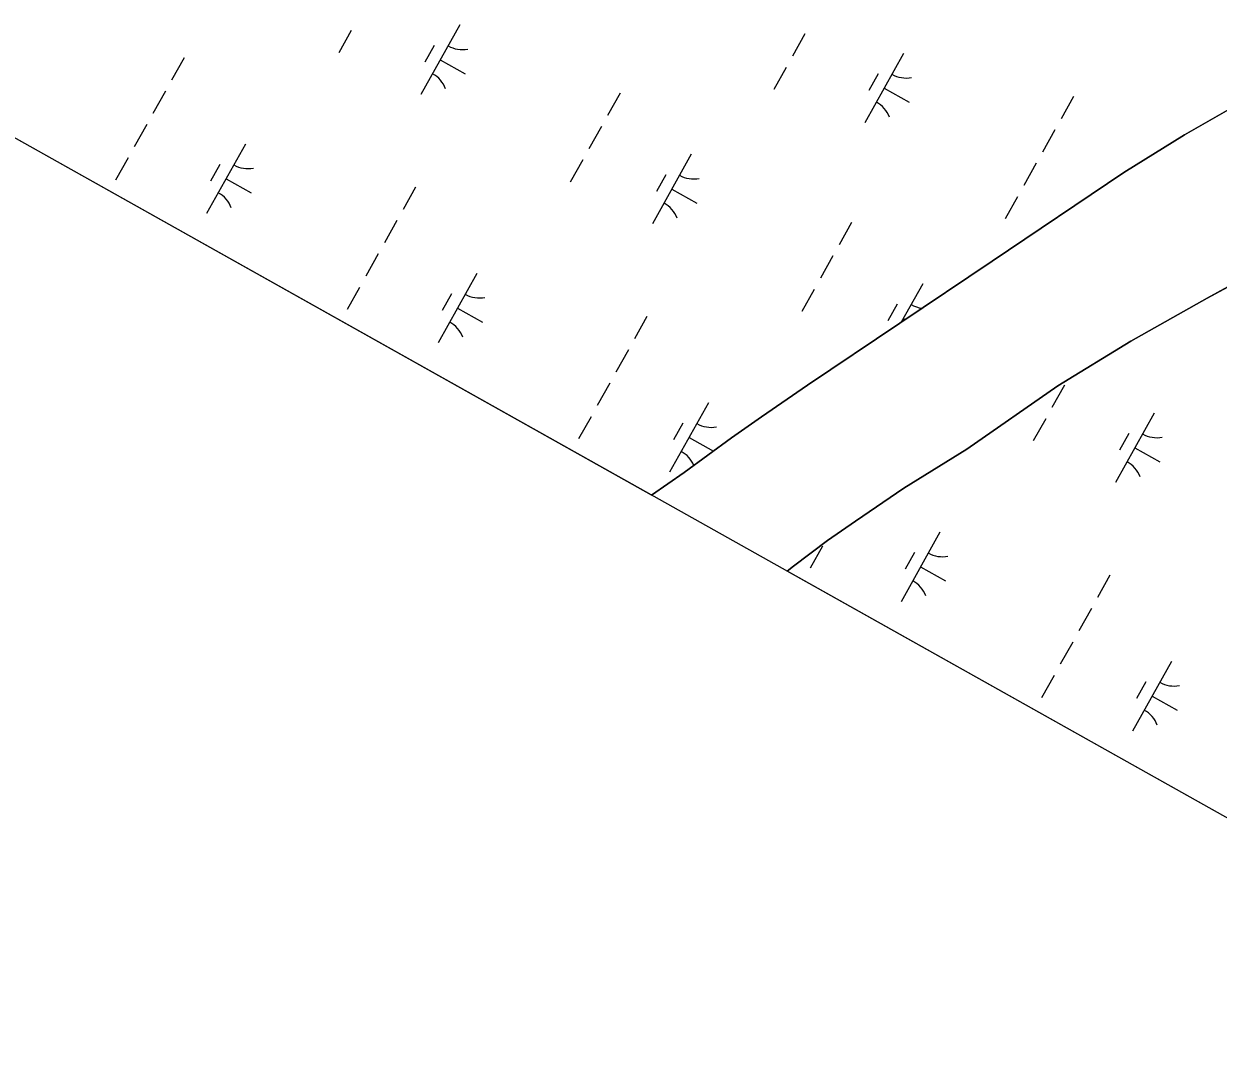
# Model space of a CAD drawing. Extents: x 3923531 to 3943530, y 207391 to 229799.
# Drawn here: x 3933192 to 3933941, y 209089 to 209727 of the extents above; entities that cross this region are included whole.
import ezdxf

# ---------------------------------------------------------------- set-up
doc = ezdxf.new("R2010")
doc.units = 0
for name, color, linetype in [('V-GRID-FRAM', 7, 'Continuous'), ('V-TOPO-SHOR', 7, 'Continuous'), ('V-WETL-SWMP', 7, 'Continuous')]:
    doc.layers.add(name, color=color, linetype=linetype)

msp = doc.modelspace()

# ---------------------------------------------------------------- linework, layer by layer
at = {"layer": 'V-GRID-FRAM'}
msp.add_lwpolyline([(3941569.42, 222286.79), (3934196.47, 209089.08), (3926890.07, 213186.24), (3934009.8, 226348.12), (3941569.42, 222286.79)], dxfattribs=at)
at = {"layer": 'V-TOPO-SHOR'}
for points in [[(3933585.8, 209431.52), (3933606.38, 209445.72), (3933636.09, 209467.48), (3933654.9, 209480.53), (3933683.62, 209500.5), (3933799.48, 209578.22), (3933882.06, 209633.79), (3933920.08, 209657.52), (3933948, 209673.34), (3933969.98, 209685.2), (3933999.29, 209697.85), (3934038.89, 209715.05), (3934073.15, 209729.08), (3934104.23, 209739.55), (3934133.14, 209745.86), (3934164.42, 209755.74), (3934185.81, 209762.26), (3934199.59, 209762.92)], [(3933973.28, 209576.32), (3933934.46, 209554.97), (3933886.54, 209528.08), (3933840.79, 209500), (3933783.56, 209460.25)], [(3933783.56, 209460.25), (3933744.15, 209435.93), (3933713.85, 209415.17), (3933696.23, 209403.1), (3933674.84, 209386.88), (3933670.99, 209383.75)]]:
    msp.add_lwpolyline(points, dxfattribs=at)
at = {"layer": 'V-WETL-SWMP'}
for p, q in [((3933397.43, 209722.79), (3933389.63, 209708.82)), ((3933465.52, 209726.33), (3933441.14, 209682.68)), ((3933681.98, 209720.71), (3933674.17, 209706.74)), ((3933449.52, 209713.51), (3933443.67, 209703.03)), ((3933292.57, 209705.78), (3933284.76, 209691.81)), ((3933743.94, 209708.52), (3933719.55, 209664.87)), ((3933453.33, 209704.5), (3933469.04, 209695.73)), ((3933670.27, 209699.75), (3933662.47, 209685.79)), ((3933727.93, 209695.69), (3933722.08, 209685.22)), ((3933280.86, 209684.82), (3933273.06, 209670.85)), ((3933566.06, 209683.57), (3933558.25, 209669.6)), ((3933731.74, 209686.69), (3933747.46, 209677.91)), ((3933585.8, 209431.52), (3933141.65, 209680.59)), ((3933850.6, 209681.49), (3933842.8, 209667.52)), ((3933948, 209673.34), (3933920.08, 209657.52)), ((3933269.16, 209663.87), (3933261.35, 209649.9)), ((3933554.35, 209662.62), (3933546.55, 209648.65)), ((3933838.9, 209660.53), (3933831.09, 209646.57)), ((3933920.08, 209657.52), (3933882.06, 209633.79)), ((3933331.12, 209651.68), (3933306.73, 209608.03)), ((3933257.45, 209642.92), (3933249.65, 209628.95)), ((3933315.11, 209638.86), (3933309.26, 209628.38)), ((3933542.65, 209641.67), (3933534.84, 209627.7)), ((3933610.74, 209645.21), (3933586.35, 209601.55)), ((3933827.19, 209639.58), (3933819.39, 209625.61)), ((3933594.73, 209632.38), (3933588.88, 209621.9)), ((3933882.06, 209633.79), (3933799.48, 209578.22)), ((3933318.92, 209629.86), (3933334.64, 209621.08)), ((3933437.78, 209624.65), (3933429.98, 209610.68)), ((3933598.54, 209623.38), (3933614.26, 209614.6)), ((3933815.49, 209618.63), (3933807.68, 209604.66)), ((3933426.08, 209603.7), (3933418.27, 209589.73)), ((3933711.27, 209602.45), (3933703.47, 209588.48)), ((3933414.37, 209582.75), (3933406.57, 209568.78)), ((3933799.48, 209578.22), (3933683.62, 209500.5)), ((3933699.57, 209581.5), (3933691.76, 209567.53)), ((3933476.33, 209570.56), (3933451.95, 209526.91)), ((3933934.46, 209554.97), (3933973.28, 209576.32)), ((3933755.95, 209564.08), (3933742.5, 209540)), ((3933402.67, 209561.79), (3933394.86, 209547.83)), ((3933460.33, 209557.73), (3933454.48, 209547.26)), ((3933687.86, 209560.54), (3933680.06, 209546.57)), ((3933464.14, 209548.73), (3933479.85, 209539.95)), ((3933739.95, 209551.26), (3933734.1, 209540.78)), ((3933886.54, 209528.08), (3933934.46, 209554.97)), ((3933582.99, 209543.53), (3933575.19, 209529.56)), ((3933743.76, 209542.26), (3933744.91, 209541.61)), ((3933840.8, 209500), (3933886.54, 209528.08)), ((3933571.29, 209522.57), (3933563.49, 209508.61)), ((3933559.58, 209501.62), (3933551.78, 209487.65)), ((3933683.62, 209500.5), (3933654.9, 209480.53)), ((3933783.56, 209460.25), (3933840.8, 209500)), ((3933844.78, 209500.37), (3933836.98, 209486.4)), ((3933621.54, 209489.43), (3933597.16, 209445.78)), ((3933547.88, 209480.67), (3933540.08, 209466.7)), ((3933654.9, 209480.53), (3933636.09, 209467.48)), ((3933901.16, 209482.96), (3933876.78, 209439.31)), ((3933605.54, 209476.61), (3933599.69, 209466.13)), ((3933833.08, 209479.42), (3933825.27, 209465.45)), ((3933636.09, 209467.48), (3933606.38, 209445.72)), ((3933609.35, 209467.61), (3933624.62, 209459.08)), ((3933885.16, 209470.13), (3933879.31, 209459.66)), ((3933744.15, 209435.93), (3933783.56, 209460.25)), ((3933888.97, 209461.13), (3933904.69, 209452.35)), ((3933606.38, 209445.72), (3933585.8, 209431.52)), ((3933713.85, 209415.16), (3933744.15, 209435.93)), ((3933696.23, 209403.1), (3933713.85, 209415.16)), ((3933766.76, 209408.31), (3933742.37, 209364.66)), ((3933674.83, 209386.88), (3933696.23, 209403.1)), ((3933693.09, 209399.55), (3933685.29, 209385.58)), ((3933750.76, 209395.49), (3933744.9, 209385.01)), ((3933670.99, 209383.75), (3933674.83, 209386.88)), ((3934196.47, 209089.08), (3933670.99, 209383.75)), ((3933754.57, 209386.48), (3933770.28, 209377.71)), ((3933873.42, 209381.28), (3933865.62, 209367.31)), ((3933861.72, 209360.33), (3933853.91, 209346.36)), ((3933850.01, 209339.37), (3933842.21, 209325.41)), ((3933911.97, 209327.19), (3933887.59, 209283.54)), ((3933838.31, 209318.42), (3933830.5, 209304.45)), ((3933895.97, 209314.36), (3933890.12, 209303.89)), ((3933899.78, 209305.36), (3933915.49, 209296.58))]:
    msp.add_line(p, q, dxfattribs=at)
for centre, start, end in [((3933467.01, 209728.5), 240.03808, 281.58174), ((3933440.07, 209680.27), 20.03808, 61.58174), ((3933745.42, 209710.69), 240.03808, 281.58174), ((3933718.48, 209662.46), 20.03808, 61.58174), ((3933332.6, 209653.86), 240.03808, 281.58174), ((3933612.22, 209647.38), 240.03808, 281.58174), ((3933305.66, 209605.63), 20.03808, 61.58174), ((3933585.28, 209599.15), 20.03808, 61.58174), ((3933477.82, 209572.73), 240.03808, 281.58174), ((3933757.44, 209566.25), 240.03808, 263.76364), ((3933450.87, 209524.5), 20.03808, 61.58174), ((3933623.03, 209491.61), 240.03808, 281.58174), ((3933902.65, 209485.13), 240.03808, 281.58174), ((3933596.09, 209443.38), 22.44974, 61.58174), ((3933875.71, 209436.9), 20.03808, 61.58174), ((3933768.24, 209410.48), 240.03808, 281.58174), ((3933741.3, 209362.26), 20.03808, 61.58174), ((3933913.46, 209329.36), 240.03808, 281.58174), ((3933886.52, 209281.13), 20.03808, 61.58174)]:
    msp.add_arc(centre, 17.62, start, end, dxfattribs=at)

doc.saveas('drawing.dxf')
